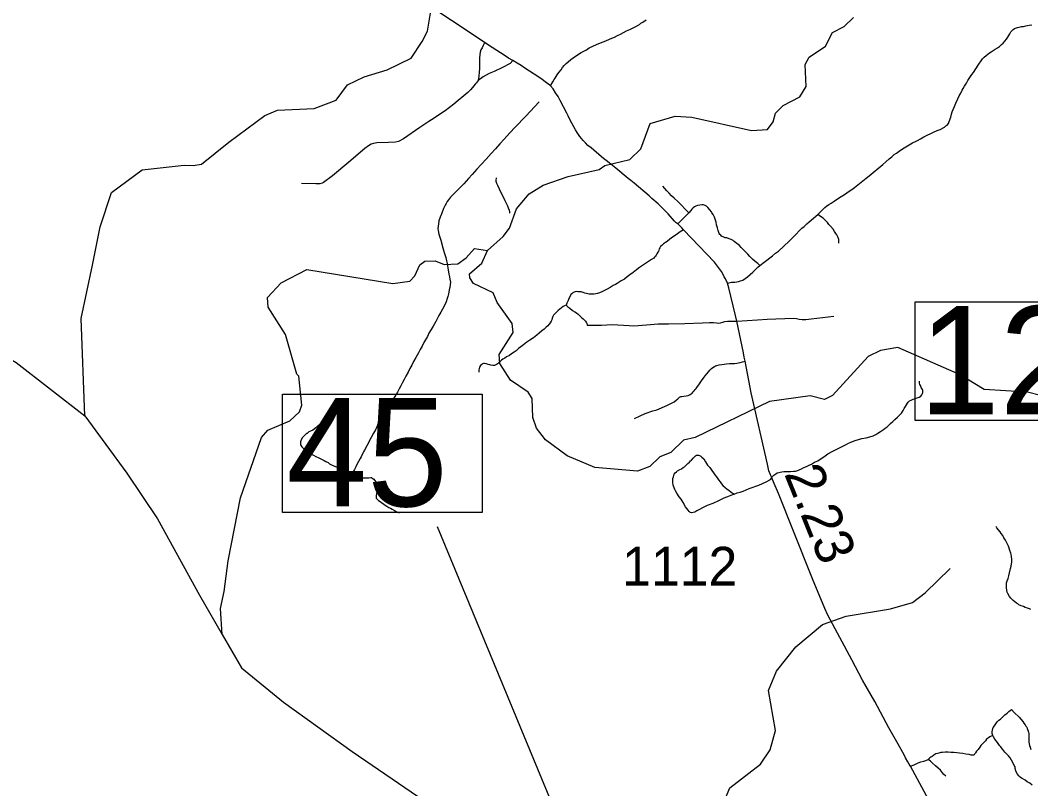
# Model space of a CAD drawing. Extents: x 2290615 to 2522933, y 819489 to 1012715.
# Drawn here: x 2417836 to 2430887, y 878460 to 888392 of the extents above; entities that cross this region are included whole.
import ezdxf

# ---------------------------------------------------------------- set-up
doc = ezdxf.new("R2010")
doc.units = 0
for name, color, linetype in [('Exist Hydrographic Creek Single Shore', 7, 'Continuous'), ('Exist Hydrographic Misc Water Feature', 7, 'Continuous'), ('Exist Road Non-System Type 51', 7, 'Continuous'), ('Exist Road Secondary Mileage Hundredths English Label', 7, 'Continuous'), ('Exist Road Secondary Structure Standard Bridge Number Label', 7, 'Continuous'), ('Exist Road Secondary Type 51 Attributed', 7, 'Continuous'), ('Exist Road Secondary Type 51 Number Label', 7, 'Continuous')]:
    doc.layers.add(name, color=color, linetype=linetype)

msp = doc.modelspace()

# ---------------------------------------------------------------- linework, layer by layer
at = {"layer": 'Exist Hydrographic Creek Single Shore'}
for points in [[(2416590, 884445), (2416797, 884364), (2417438, 884167), (2417783, 883970), (2418671, 883279)], [(2418671, 883279), (2419214, 882540), (2419608, 881948), (2420150, 880962), (2420446, 880452)], [(2420446, 880452), (2420693, 880025), (2421235, 879581), (2422123, 878940), (2423060, 878299), (2423948, 877559), (2424539, 876967)]]:
    msp.add_lwpolyline(points, dxfattribs=at)
at = {"layer": 'Exist Hydrographic Misc Water Feature'}
for points in [[(2418671, 883279), (2418622, 884537), (2418770, 885227), (2418868, 885720), (2419016, 886164), (2419411, 886460), (2419953, 886519), (2420070, 886513), (2420178, 886531), (2420532, 886818), (2420994, 887159), (2421159, 887228), (2421634, 887250), (2421916, 887357), (2422063, 887557), (2422278, 887661), (2422577, 887749), (2422883, 887902), (2423029, 888115), (2423094, 888249), (2423141, 888507)], [(2423869, 885418), (2424074, 885597), (2424156, 885706), (2424244, 885956), (2424408, 886149), (2424589, 886262), (2424913, 886374), (2425311, 886462), (2425386, 886514), (2425710, 886593), (2425849, 886730), (2425970, 887057), (2426293, 887152), (2426510, 887138), (2427279, 886966), (2427487, 886978), (2427561, 887079), (2427592, 887189), (2427691, 887288), (2427906, 887402), (2427987, 887537), (2427975, 887819), (2428023, 887913), (2428238, 888056), (2428327, 888234), (2428476, 888309), (2428599, 888429)], [(2420446, 880452), (2420421, 880789), (2420471, 881011), (2420520, 881405), (2420682, 882222), (2420954, 883001), (2421036, 883093), (2421317, 883216), (2421441, 883333), (2421473, 883416), (2421434, 883792), (2421409, 883817), (2421260, 884330), (2421038, 884685), (2421028, 884809), (2421208, 884998), (2421539, 885169), (2422650, 884991), (2422866, 885019), (2422932, 885088), (2422996, 885231), (2423062, 885280), (2423196, 885282), (2423313, 885235), (2423488, 885245), (2423595, 885322), (2423702, 885441), (2423869, 885418)], [(2431179, 883498), (2430844, 883586), (2430285, 883619), (2429966, 883816), (2429169, 884161), (2428945, 884126), (2428788, 884047), (2428328, 883542), (2428221, 883489), (2428037, 883537), (2427513, 883463), (2426553, 883000), (2426404, 882965), (2426240, 882804), (2426098, 882752), (2425967, 882625), (2425810, 882563), (2425259, 882612), (2424899, 882765), (2424621, 882970), (2424502, 883120), (2424458, 883259), (2424446, 883502), (2424395, 883585), (2424168, 883740), (2424031, 883954), (2424021, 884072), (2424201, 884355), (2424191, 884473), (2423995, 884744), (2423943, 884870), (2423692, 884991), (2423641, 885064), (2423640, 885113), (2423796, 885251), (2423869, 885418)], [(2425081, 876178), (2425131, 876400), (2425230, 876647), (2425476, 876943), (2425871, 877288), (2426364, 877386), (2426698, 877642), (2426869, 877895), (2426922, 878288), (2427002, 878472), (2427398, 878777), (2427520, 878963), (2427591, 879215), (2427501, 879730), (2427605, 879981), (2427851, 880293), (2428196, 880583), (2428503, 880693), (2429077, 880786), (2429359, 880866), (2429524, 880991), (2429844, 881306)]]:
    msp.add_lwpolyline(points, dxfattribs=at)
at = {"layer": 'Exist Road Non-System Type 51'}
for points in [[(2428139, 885881), (2428174, 885919), (2428202, 885948), (2428226, 885970), (2428251, 885988), (2428281, 886009), (2428309, 886029), (2428348, 886052), (2428404, 886092), (2428493, 886150), (2428529, 886174), (2428574, 886205), (2428612, 886231), (2428760, 886352), (2428798, 886380), (2428975, 886529), (2429015, 886563), (2429060, 886602), (2429094, 886628), (2429123, 886657), (2429153, 886675), (2429187, 886698), (2429232, 886729), (2429274, 886757), (2429316, 886782), (2429359, 886806), (2429405, 886827), (2429423, 886839), (2429463, 886858), (2429508, 886885), (2429558, 886909), (2429587, 886926), (2429639, 886948), (2429677, 886965), (2429715, 886981), (2429774, 887012), (2429792, 887027), (2429806, 887037), (2429824, 887057), (2429835, 887085), (2429854, 887138), (2429864, 887176), (2429873, 887208), (2429885, 887240), (2429900, 887276), (2429918, 887320), (2429943, 887377), (2429962, 887413), (2429982, 887451), (2430003, 887486), (2430013, 887508), (2430032, 887538), (2430056, 887578), (2430076, 887611), (2430126, 887689), (2430146, 887718), (2430209, 887813), (2430253, 887879), (2430265, 887895), (2430285, 887916), (2430309, 887936), (2430332, 887952), (2430352, 887969), (2430376, 887985), (2430402, 888001), (2430429, 888018), (2430459, 888036), (2430483, 888051), (2430511, 888077), (2430530, 888097), (2430552, 888120), (2430574, 888148), (2430589, 888172), (2430603, 888196), (2430615, 888218), (2430630, 888243), (2430642, 888257), (2430660, 888271), (2430676, 888283), (2430690, 888290), (2430715, 888298), (2430737, 888302), (2430767, 888309), (2430795, 888313), (2430823, 888319), (2430867, 888326), (2430899, 888333)], [(2423830, 888100), (2423814, 888066), (2423800, 888037), (2423785, 888009), (2423775, 887981), (2423770, 887951), (2423768, 887903), (2423767, 887857), (2423768, 887807), (2423766, 887769), (2423763, 887721), (2423758, 887671), (2423749, 887614)], [(2424200, 887870), (2424162, 887834), (2424066, 887781), (2423955, 887730), (2423893, 887703), (2423813, 887659), (2423749, 887614)], [(2423749, 887614), (2423738, 887597), (2423724, 887579), (2423713, 887564), (2423696, 887542), (2423678, 887522), (2423653, 887493), (2423617, 887459), (2423566, 887416), (2423490, 887356), (2423438, 887309), (2423382, 887264), (2423326, 887221), (2423252, 887172), (2423184, 887127), (2423115, 887082), (2422998, 887006), (2422785, 886860), (2422720, 886824), (2422684, 886817), (2422592, 886810), (2422440, 886808), (2422399, 886801), (2422370, 886792), (2422334, 886770), (2422287, 886734), (2422081, 886557), (2421868, 886382), (2421755, 886294), (2421735, 886285), (2421704, 886278), (2421652, 886276), (2421470, 886283)], [(2424540, 887336), (2424365, 887152), (2424228, 887011), (2424160, 886936), (2424086, 886856), (2424031, 886796), (2423974, 886731), (2423917, 886670), (2423852, 886598), (2423789, 886528), (2423733, 886468), (2423672, 886399), (2423627, 886345), (2423567, 886279), (2423515, 886227), (2423458, 886172), (2423419, 886133), (2423394, 886104), (2423368, 886073), (2423350, 886049), (2423337, 886023), (2423325, 886000), (2423301, 885958), (2423279, 885899), (2423261, 885845), (2423241, 885798), (2423237, 885763), (2423232, 885730), (2423231, 885700), (2423235, 885675), (2423244, 885628), (2423268, 885548), (2423294, 885450), (2423312, 885392), (2423333, 885325), (2423343, 885283), (2423350, 885250), (2423353, 885218), (2423358, 885191), (2423362, 885166), (2423373, 885109), (2423380, 885076), (2423385, 885045), (2423391, 885007), (2423389, 884976), (2423383, 884940), (2423377, 884910), (2423371, 884879), (2423367, 884855), (2423359, 884822), (2423350, 884795), (2423337, 884754), (2423318, 884713), (2423291, 884660), (2423270, 884618), (2423244, 884575), (2423226, 884542), (2423202, 884499), (2423170, 884439), (2423143, 884394), (2423114, 884346), (2423096, 884305), (2423050, 884226), (2423026, 884181), (2423000, 884138), (2422980, 884096), (2422947, 884035), (2422917, 883981), (2422894, 883935), (2422869, 883890), (2422846, 883846), (2422816, 883794), (2422793, 883751), (2422772, 883710), (2422752, 883669), (2422730, 883629), (2422709, 883586), (2422673, 883529), (2422645, 883487), (2422627, 883461), (2422602, 883420), (2422586, 883394), (2422567, 883364), (2422551, 883340), (2422529, 883307), (2422504, 883273), (2422490, 883257), (2422476, 883237), (2422463, 883204), (2422453, 883172), (2422440, 883136), (2422424, 883100), (2422399, 883055), (2422370, 883001), (2422346, 882963), (2422329, 882924), (2422311, 882892), (2422284, 882836), (2422271, 882814), (2422263, 882796)], [(2423983, 886356), (2423977, 886322), (2423977, 886314), (2423988, 886286), (2424000, 886261), (2424021, 886213), (2424048, 886155), (2424076, 886102), (2424095, 886064), (2424113, 886026), (2424130, 885994), (2424138, 885968), (2424149, 885937), (2424155, 885915), (2424153, 885897)], [(2426471, 885904), (2426329, 886048), (2426282, 886092), (2426248, 886123), (2426217, 886155), (2426187, 886188), (2426136, 886246)], [(2427389, 885222), (2427360, 885247), (2427326, 885275), (2427292, 885304), (2427259, 885338), (2427231, 885368), (2427202, 885401), (2427174, 885431), (2427147, 885456), (2427125, 885482), (2427093, 885507), (2427058, 885533), (2427044, 885545), (2427016, 885558), (2426992, 885568), (2426962, 885578), (2426939, 885581), (2426921, 885589), (2426895, 885601), (2426883, 885613), (2426873, 885622), (2426863, 885636), (2426848, 885676), (2426840, 885710), (2426829, 885750), (2426823, 885782), (2426816, 885808), (2426802, 885847), (2426787, 885881), (2426769, 885905), (2426763, 885917), (2426742, 885942), (2426716, 885972), (2426698, 885990), (2426681, 885998), (2426659, 886005), (2426637, 886007), (2426613, 886003), (2426585, 885996), (2426562, 885988), (2426546, 885980), (2426528, 885969), (2426508, 885949), (2426497, 885935), (2426471, 885904)], [(2426329, 885760), (2426429, 885862), (2426471, 885904)], [(2427389, 885222), (2427444, 885265), (2427553, 885348), (2427592, 885383), (2427628, 885409), (2427766, 885539), (2427796, 885568), (2427823, 885594), (2427932, 885704), (2427961, 885728), (2427997, 885759), (2428026, 885787), (2428082, 885836), (2428109, 885860), (2428139, 885881)], [(2428410, 885511), (2428410, 885539), (2428406, 885559), (2428397, 885591), (2428383, 885618), (2428368, 885638), (2428352, 885662), (2428334, 885690), (2428301, 885729), (2428281, 885753), (2428260, 885776), (2428236, 885804), (2428206, 885832), (2428173, 885857), (2428139, 885881)], [(2426402, 885685), (2426357, 885657), (2426309, 885620), (2426262, 885588), (2426226, 885561), (2426190, 885534), (2426169, 885518), (2426143, 885502), (2426121, 885483), (2426107, 885467), (2426097, 885451), (2426090, 885437), (2426078, 885405), (2426070, 885393), (2426059, 885372), (2426049, 885358), (2426039, 885342), (2426029, 885328), (2426017, 885318), (2425988, 885298), (2425948, 885273), (2425913, 885250), (2425833, 885197), (2425794, 885165), (2425752, 885134), (2425711, 885103), (2425673, 885077), (2425638, 885046), (2425596, 885024), (2425546, 884991), (2425526, 884979), (2425495, 884962), (2425453, 884940), (2425415, 884917), (2425380, 884901), (2425348, 884882), (2425316, 884870), (2425290, 884859), (2425268, 884855), (2425242, 884853), (2425216, 884850), (2425184, 884850), (2425150, 884859), (2425130, 884865), (2425106, 884873), (2425082, 884880), (2425052, 884884), (2425036, 884884), (2425022, 884886), (2425004, 884883), (2424988, 884877), (2424972, 884869), (2424958, 884857), (2424949, 884847), (2424941, 884834), (2424923, 884798), (2424912, 884770), (2424904, 884754), (2424896, 884734), (2424885, 884708)], [(2426970, 884993), (2427024, 885005), (2427064, 885009), (2427090, 885012), (2427114, 885016), (2427138, 885024), (2427168, 885035), (2427199, 885055), (2427229, 885076), (2427262, 885108), (2427296, 885137), (2427335, 885173), (2427363, 885200), (2427389, 885222)], [(2424885, 884708), (2424867, 884703), (2424847, 884691), (2424825, 884677), (2424805, 884660), (2424782, 884640), (2424762, 884620), (2424742, 884598), (2424724, 884579), (2424715, 884563), (2424707, 884541), (2424701, 884519), (2424694, 884503), (2424680, 884480), (2424664, 884458), (2424650, 884444), (2424629, 884424), (2424603, 884401), (2424573, 884377), (2424538, 884349), (2424506, 884324), (2424463, 884289), (2424417, 884259), (2424378, 884230), (2424334, 884198), (2424302, 884171), (2424273, 884149), (2424241, 884120), (2424215, 884102), (2424180, 884079), (2424154, 884061), (2424118, 884042), (2424093, 884026), (2424069, 884014), (2424051, 883999), (2424041, 883989), (2424016, 883965), (2423996, 883947), (2423972, 883934), (2423960, 883932), (2423940, 883930), (2423914, 883933), (2423900, 883939), (2423880, 883945), (2423858, 883953), (2423848, 883952), (2423830, 883956), (2423818, 883956), (2423806, 883952), (2423796, 883942), (2423782, 883930), (2423768, 883909), (2423763, 883891), (2423759, 883873), (2423759, 883845)], [(2424885, 884708), (2424907, 884690), (2424935, 884670), (2424968, 884643), (2424998, 884625), (2425020, 884611), (2425042, 884592), (2425064, 884572), (2425083, 884552), (2425105, 884533), (2425123, 884515), (2425138, 884502), (2425149, 884482), (2425152, 884473), (2425156, 884452), (2425343, 884451), (2425482, 884459), (2425702, 884445), (2425760, 884441), (2425925, 884456), (2426074, 884467), (2426207, 884468), (2426419, 884472), (2426649, 884480), (2426738, 884484), (2426791, 884484), (2426828, 884481), (2426859, 884478), (2426879, 884480), (2426909, 884490), (2426935, 884498), (2426969, 884501), (2427026, 884505), (2427091, 884503), (2427359, 884521), (2427484, 884531), (2427821, 884542), (2427862, 884538), (2427898, 884531), (2427934, 884526), (2427984, 884526), (2428053, 884533), (2428344, 884566)], [(2425769, 883244), (2425842, 883280), (2425907, 883310), (2426005, 883344), (2426058, 883359), (2426185, 883413), (2426239, 883440), (2426281, 883462), (2426307, 883481), (2426331, 883499), (2426352, 883520), (2426366, 883530), (2426379, 883531), (2426407, 883535), (2426435, 883537), (2426461, 883542), (2426479, 883549), (2426487, 883554), (2426501, 883563), (2426514, 883574), (2426525, 883588), (2426538, 883601), (2426552, 883619), (2426565, 883631), (2426583, 883660), (2426601, 883682), (2426617, 883708), (2426634, 883732), (2426656, 883764), (2426680, 883795), (2426704, 883823), (2426725, 883848), (2426743, 883871), (2426764, 883891), (2426782, 883905), (2426802, 883918), (2426816, 883925), (2426834, 883931), (2426864, 883937), (2426896, 883943), (2426927, 883948), (2426958, 883952), (2426995, 883956), (2427027, 883957), (2427059, 883957), (2427089, 883960), (2427111, 883963), (2427132, 883970), (2427166, 883976), (2427197, 883985)], [(2427056, 882267), (2427097, 882286), (2427134, 882293), (2427172, 882308), (2427250, 882341), (2427373, 882385), (2427469, 882429), (2427525, 882457), (2427544, 882479), (2427552, 882494), (2427567, 882513), (2427593, 882531), (2427613, 882542), (2427670, 882555), (2427698, 882560), (2427738, 882560), (2427785, 882560), (2427827, 882563), (2427850, 882564), (2427866, 882568), (2427896, 882583), (2427924, 882596), (2427956, 882614), (2427992, 882627), (2428024, 882641), (2428056, 882655), (2428095, 882679), (2428135, 882699), (2428167, 882718), (2428200, 882743), (2428231, 882765), (2428268, 882787), (2428320, 882818), (2428383, 882849), (2428442, 882878), (2428503, 882911), (2428534, 882926), (2428556, 882934), (2428583, 882946), (2428621, 882960), (2428660, 882975), (2428706, 882985), (2428762, 882997), (2428808, 883007), (2428852, 883022), (2428886, 883039), (2428913, 883057), (2428947, 883076), (2428985, 883101), (2429007, 883120), (2429031, 883139), (2429075, 883179), (2429107, 883207), (2429133, 883234), (2429165, 883263), (2429188, 883285), (2429217, 883315), (2429238, 883349), (2429252, 883373), (2429267, 883402), (2429282, 883422), (2429294, 883442), (2429304, 883456), (2429322, 883472), (2429342, 883484), (2429369, 883497), (2429399, 883503), (2429421, 883512), (2429445, 883522), (2429465, 883534), (2429478, 883551), (2429488, 883569), (2429492, 883581), (2429494, 883605), (2429490, 883619), (2429481, 883634), (2429471, 883648), (2429461, 883672), (2429455, 883686), (2429448, 883702), (2429448, 883714), (2429448, 883726)], [(2421692, 883164), (2421654, 883125), (2421615, 883096), (2421584, 883083), (2421565, 883071), (2421541, 883053), (2421535, 883050), (2421523, 883042), (2421514, 883035), (2421500, 883018), (2421482, 882998), (2421466, 882971), (2421454, 882944), (2421455, 882920), (2421458, 882903), (2421464, 882893), (2421475, 882878), (2421500, 882854), (2421523, 882834), (2421548, 882813), (2421581, 882794), (2421624, 882773), (2421656, 882755), (2421692, 882737), (2421725, 882718), (2421762, 882701), (2421783, 882689), (2421813, 882676), (2421831, 882661), (2421857, 882648), (2421897, 882630), (2421919, 882619), (2421946, 882607), (2421968, 882598), (2421997, 882586), (2422016, 882568), (2422034, 882552), (2422054, 882534), (2422070, 882526), (2422085, 882526), (2422099, 882533), (2422138, 882554)], [(2422263, 882796), (2422239, 882751), (2422226, 882727), (2422206, 882689), (2422185, 882652), (2422169, 882620), (2422152, 882586), (2422146, 882572), (2422138, 882554)], [(2427056, 882267), (2426992, 882241), (2426924, 882214), (2426853, 882180), (2426779, 882149), (2426708, 882120), (2426646, 882091), (2426609, 882071), (2426575, 882050), (2426549, 882036), (2426527, 882030), (2426507, 882027), (2426493, 882031), (2426483, 882033), (2426477, 882043), (2426461, 882061), (2426430, 882102), (2426397, 882158), (2426371, 882201), (2426344, 882235), (2426316, 882279), (2426297, 882310), (2426291, 882326), (2426283, 882348), (2426278, 882364), (2426270, 882384), (2426266, 882418), (2426263, 882432), (2426265, 882470), (2426272, 882492), (2426276, 882510), (2426282, 882524), (2426294, 882542), (2426310, 882554), (2426325, 882567), (2426355, 882587), (2426375, 882597), (2426397, 882610), (2426413, 882622), (2426440, 882646), (2426458, 882663), (2426480, 882681), (2426494, 882697), (2426505, 882709), (2426527, 882732), (2426535, 882740), (2426547, 882754), (2426558, 882764), (2426572, 882772), (2426596, 882773), (2426608, 882767), (2426626, 882759), (2426641, 882747), (2426665, 882724), (2426688, 882686), (2426714, 882644), (2426741, 882613), (2426767, 882575), (2426788, 882543), (2426808, 882518), (2426828, 882490), (2426853, 882454), (2426875, 882429), (2426894, 882403), (2426912, 882381), (2426942, 882354), (2426961, 882338), (2426991, 882316), (2427015, 882297), (2427019, 882293), (2427056, 882267)], [(2422138, 882554), (2422148, 882537), (2422156, 882526), (2422169, 882510), (2422188, 882499), (2422203, 882489), (2422218, 882486), (2422237, 882483), (2422259, 882480), (2422285, 882480), (2422309, 882479), (2422338, 882479), (2422363, 882483), (2422372, 882482), (2422382, 882476), (2422402, 882460), (2422423, 882433), (2422440, 882410), (2422448, 882390), (2422454, 882367), (2422458, 882347), (2422456, 882329), (2422449, 882313), (2422442, 882296), (2422439, 882282), (2422437, 882272), (2422433, 882254), (2422431, 882238), (2422431, 882228), (2422435, 882214), (2422446, 882202), (2422465, 882186), (2422483, 882174), (2422504, 882160), (2422530, 882139), (2422548, 882124), (2422572, 882111), (2422595, 882096), (2422620, 882085), (2422640, 882072), (2422670, 882056), (2422692, 882042), (2422728, 882028)], [(2430888, 880779), (2430869, 880784), (2430843, 880794), (2430816, 880804), (2430791, 880814), (2430763, 880825), (2430734, 880839), (2430718, 880850), (2430703, 880861), (2430682, 880878), (2430660, 880895), (2430647, 880906), (2430638, 880916), (2430631, 880924), (2430612, 880947), (2430592, 880984), (2430584, 881001), (2430578, 881024), (2430573, 881061), (2430572, 881094), (2430574, 881121), (2430583, 881149), (2430593, 881179), (2430604, 881213), (2430614, 881253), (2430625, 881305), (2430633, 881336), (2430640, 881368), (2430642, 881388), (2430644, 881404), (2430643, 881422), (2430637, 881462), (2430632, 881487), (2430628, 881507), (2430618, 881541), (2430609, 881571), (2430599, 881597), (2430588, 881621), (2430572, 881649), (2430560, 881672), (2430541, 881702), (2430525, 881732), (2430506, 881758), (2430490, 881781), (2430466, 881813), (2430449, 881833), (2430439, 881851)], [(2430398, 879148), (2430390, 879176), (2430390, 879196), (2430391, 879216), (2430397, 879238), (2430403, 879254), (2430417, 879275), (2430436, 879299), (2430454, 879325), (2430473, 879345), (2430495, 879362), (2430531, 879396), (2430552, 879415), (2430580, 879437), (2430604, 879457), (2430637, 879486), (2430672, 879448), (2430735, 879385), (2430786, 879328), (2430798, 879308), (2430814, 879288), (2430825, 879271), (2430835, 879255), (2430841, 879241), (2430849, 879217), (2430856, 879193), (2430860, 879173), (2430860, 879167), (2430860, 879153), (2430860, 879137), (2430861, 879119), (2430861, 879105), (2430863, 879083), (2430864, 879061), (2430866, 879041), (2430872, 879021), (2430878, 878999), (2430889, 878970)], [(2430398, 879148), (2430376, 879140), (2430359, 879130), (2430339, 879120), (2430317, 879101), (2430301, 879081), (2430280, 879057), (2430260, 879038), (2430242, 879018), (2430229, 878998), (2430207, 878968), (2430187, 878945), (2430174, 878923), (2430170, 878917), (2430162, 878907), (2430156, 878899), (2430146, 878895), (2430136, 878893), (2430118, 878896), (2430090, 878902), (2430050, 878907), (2430008, 878915), (2429968, 878922), (2429930, 878926), (2429892, 878929), (2429854, 878930), (2429820, 878932), (2429782, 878933), (2429748, 878929), (2429724, 878928), (2429700, 878922), (2429682, 878916), (2429662, 878910), (2429650, 878903), (2429634, 878895), (2429612, 878879), (2429595, 878867), (2429585, 878859), (2429575, 878850), (2429561, 878838)], [(2430904, 878508), (2430873, 878531), (2430841, 878551), (2430813, 878570), (2430784, 878588), (2430766, 878598), (2430748, 878612), (2430734, 878627), (2430714, 878649), (2430697, 878679), (2430693, 878693), (2430686, 878723), (2430684, 878742), (2430674, 878762), (2430657, 878800), (2430639, 878832), (2430619, 878862), (2430598, 878885), (2430574, 878913), (2430554, 878935), (2430525, 878968), (2430496, 879006), (2430484, 879020), (2430458, 879057), (2430441, 879079), (2430423, 879103), (2430407, 879133), (2430398, 879148)], [(2429332, 878751), (2429380, 878770), (2429432, 878794), (2429466, 878807), (2429505, 878819), (2429533, 878824), (2429561, 878838)], [(2429790, 878624), (2429762, 878651), (2429719, 878699), (2429691, 878726), (2429658, 878758), (2429618, 878793), (2429591, 878817), (2429561, 878838)]]:
    msp.add_lwpolyline(points, dxfattribs=at)
at = {"layer": 'Exist Road Secondary Structure Standard Bridge Number Label'}
msp.add_line((2425855, 875496), (2423226, 881847), dxfattribs=at)
for points in [[(2429392, 884755), (2433108, 884755), (2433108, 883218), (2429392, 883218)], [(2421225, 883560), (2423801, 883560), (2423801, 882031), (2421225, 882031)]]:
    msp.add_lwpolyline(points, close=True, dxfattribs=at)
at = {"layer": 'Exist Road Secondary Type 51 Attributed'}
for points in [[(2424684, 887545), (2424670, 887556), (2424649, 887570), (2424616, 887596), (2424577, 887624), (2424532, 887656), (2424475, 887693), (2424355, 887771), (2424305, 887806), (2424255, 887837), (2424200, 887870), (2424142, 887903), (2424097, 887932), (2423930, 888038), (2421844, 889431)], [(2424684, 887545), (2424715, 887596), (2424733, 887625), (2424743, 887643), (2424769, 887685), (2424791, 887716), (2424821, 887750), (2424841, 887782), (2424862, 887808), (2424886, 887831), (2424912, 887855), (2424947, 887883), (2424978, 887906), (2425048, 887952), (2425082, 887973), (2425148, 888010), (2425184, 888034), (2425233, 888055), (2425278, 888078), (2425331, 888101), (2425378, 888118), (2425409, 888130), (2425478, 888161), (2425511, 888175), (2425549, 888194), (2425587, 888213), (2425666, 888254), (2425708, 888273), (2425777, 888305), (2425836, 888337), (2425853, 888354), (2425877, 888367), (2425919, 888399)], [(2429869, 877760), (2429332, 878751), (2429316, 878778), (2429298, 878810), (2429271, 878862), (2429251, 878900), (2429156, 879065), (2429055, 879246), (2428873, 879590), (2428715, 879864), (2428577, 880128), (2428265, 880706), (2428228, 880790), (2428070, 881175), (2427822, 881791), (2427627, 882276), (2427574, 882404), (2427544, 882479), (2427537, 882492), (2427525, 882516), (2427503, 882568), (2427487, 882655), (2427275, 883578), (2427197, 883985), (2427187, 884038), (2427176, 884092), (2427091, 884503), (2427068, 884593), (2426988, 884934), (2426970, 884993), (2426943, 885049), (2426929, 885078), (2426922, 885091), (2426891, 885145), (2426803, 885267), (2426402, 885685), (2426379, 885710), (2426361, 885730), (2426329, 885760), (2426309, 885775), (2426288, 885797), (2426232, 885861), (2426205, 885889), (2426073, 886018), (2425994, 886090), (2425958, 886124), (2425764, 886285), (2425722, 886320), (2425689, 886346), (2425527, 886480), (2425444, 886548), (2425403, 886578), (2425370, 886604), (2425345, 886628), (2425209, 886741), (2425168, 886775), (2425135, 886809), (2425107, 886839), (2425084, 886863), (2425063, 886890), (2425045, 886917), (2425028, 886942), (2425008, 886976), (2424985, 887015), (2424933, 887109), (2424914, 887157), (2424894, 887191), (2424811, 887356), (2424783, 887407), (2424751, 887455), (2424719, 887505), (2424684, 887545)]]:
    msp.add_lwpolyline(points, dxfattribs=at)

# ---------------------------------------------------------------- texts
at = {"layer": 'Exist Road Secondary Mileage Hundredths English Label'}
msp.add_text('2.23', height=500, rotation=291.9287, dxfattribs=at).set_placement((2427698, 882533))
at = {"layer": 'Exist Road Secondary Structure Standard Bridge Number Label'}
for s, p in [('122', (2429443, 883297)), ('45', (2421275, 882110))]:
    msp.add_text(s, height=1400, dxfattribs=at).set_placement(p)
at = {"layer": 'Exist Road Secondary Type 51 Number Label'}
msp.add_text('1112', height=500, rotation=360, dxfattribs=at).set_placement((2425610, 881087))

doc.saveas('drawing.dxf')
